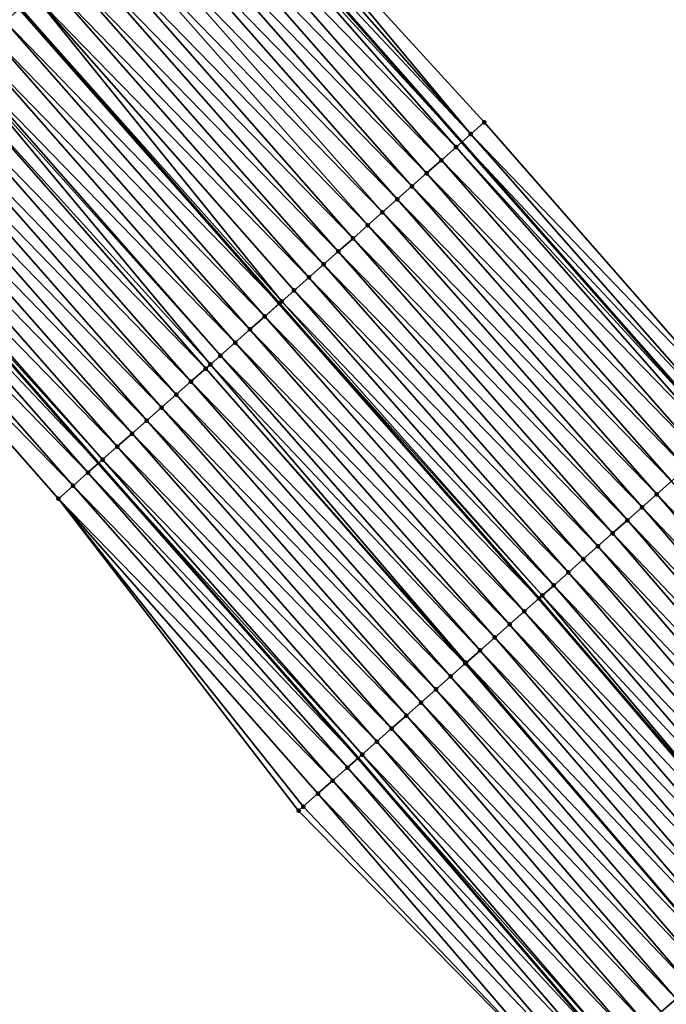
# Model space of a CAD drawing. Header units: feet. Extents: x 2017353 to 2024169, y 808050 to 818690.
# Tile 305 of 305: x 2022885 to 2022918, y 813898 to 813948. Entities that reach past the tile are written whole.
import ezdxf

# ---------------------------------------------------------------- set-up
doc = ezdxf.new("R2010")
doc.units = ezdxf.units.FT
doc.header["$MEASUREMENT"] = 0
for name, color, linetype, lineweight in [('EP_Travel Lane', 172, 'Continuous', 53), ('SB-Road Shots', 141, 'Continuous', 100), ('SB-Road X-Section', 40, 'Continuous', 13), ('STRIPING', 60, 'Continuous', 53)]:
    doc.layers.add(name, color=color, linetype=linetype, lineweight=lineweight)
doc.layers.add('I-77-MM15-17_SB-Surface-BORDER', color=7, linetype='Continuous')
doc.layers.add('I-77-MM15-17_SB-Surface-TIN', color=7, linetype='Continuous')

msp = doc.modelspace()

# ---------------------------------------------------------------- linework, layer by layer
at = {"layer": 'EP_Travel Lane'}
for points in [[(2022880.586441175, 813971.867862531, 300.2891601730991), (2022894.190334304, 813956.8625569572, 300.9829358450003), (2022907.394999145, 813941.8556974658, 301.6418387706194), (2022920.598453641, 813926.85021351, 302.3519537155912), (2022933.778460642, 813911.5139633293, 303.0857684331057), (2022946.73298593, 813896.2943231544, 303.8225385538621), (2022959.781796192, 813880.8503372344, 304.5552623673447), (2022972.491108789, 813865.4243719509, 305.2717209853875), (2022985.200129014, 813849.998761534, 306.0013513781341), (2022997.886405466, 813834.2501770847, 306.7202327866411), (2023010.338646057, 813818.6159837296, 307.4371235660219), (2023022.87013042, 813802.7523768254, 308.1706826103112), (2023034.977134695, 813786.8482880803, 308.8740634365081)], [(2022875.720487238, 813940.528572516, 299.2587898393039), (2022888.924593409, 813925.5223479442, 299.9413326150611), (2022902.127229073, 813910.5177945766, 300.6860968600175), (2022915.04811261, 813895.4901642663, 301.409001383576), (2022928.003590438, 813880.2694050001, 302.1058313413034), (2022940.806449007, 813865.137884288, 302.791939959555), (2022953.515571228, 813849.7102263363, 303.4744503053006), (2022966.223415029, 813834.2841202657, 304.2145446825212), (2022978.614124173, 813818.8154875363, 304.9099772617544), (2022991.022505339, 813803.1458993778, 305.6170101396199), (2023003.285776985, 813787.5748178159, 306.3176587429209)]]:
    msp.add_polyline3d(points, dxfattribs=at)
at = {"layer": 'I-77-MM15-17_SB-Surface-BORDER', "color": 3, "linetype": 'Continuous', "lineweight": -3}
for points in [[(2022882.116961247, 813973.2729143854, 300.4398825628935), (2022895.046015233, 813957.6194864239, 301.0670082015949), (2022908.534009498, 813942.8631520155, 301.7515206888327), (2022921.707614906, 813927.8311249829, 302.4557905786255), (2022935.165053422, 813912.7003257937, 303.2126579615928), (2022948.395228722, 813897.7162892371, 303.9696601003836), (2022961.705880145, 813882.4434792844, 304.7321336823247), (2022974.609712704, 813867.1789259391, 305.4741959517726), (2022987.50486226, 813851.906728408, 306.2054132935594), (2023000.206852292, 813836.1083476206, 306.9335498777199), (2023012.653647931, 813820.4692174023, 307.6376262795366), (2023024.964333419, 813804.3748025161, 308.3566072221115), (2023036.946262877, 813788.3742271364, 309.0580661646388)], [(2023000.449103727, 813785.3755890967, 306.0302409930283), (2022988.183231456, 813800.871041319, 305.3299364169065), (2022974.950003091, 813815.8806567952, 304.5588105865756), (2022962.572757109, 813831.260117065, 303.8511621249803), (2022949.863592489, 813846.6868232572, 303.1483878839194), (2022937.153882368, 813862.1141915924, 302.4701815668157), (2022924.405328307, 813877.1914331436, 301.7907205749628), (2022912.969593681, 813893.712312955, 301.2295543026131), (2022899.089537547, 813907.832801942, 300.4323012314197), (2022886.877682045, 813923.7135858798, 299.7805441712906), (2022873.673824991, 813938.7194871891, 299.0866180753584)]]:
    msp.add_polyline3d(points, dxfattribs=at)
at = {"layer": 'I-77-MM15-17_SB-Surface-TIN', "color": 128, "linetype": 'Continuous', "lineweight": -3}
for points in [[(2022907.853571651, 813942.2612730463, 301.6853309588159), (2022895.046015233, 813957.6194864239, 301.0670082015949), (2022894.648843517, 813957.2681643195, 301.0282636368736)], [(2022907.853571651, 813942.2612730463, 301.6853309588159), (2022908.534009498, 813942.8631520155, 301.7515206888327), (2022895.046015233, 813957.6194864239, 301.0670082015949)], [(2022907.853571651, 813942.2612730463, 301.6853309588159), (2022894.648843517, 813957.2681643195, 301.0282636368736), (2022894.190334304, 813956.8625569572, 300.9829358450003)], [(2022907.104504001, 813941.5987746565, 301.6142874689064), (2022893.899846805, 813956.6055853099, 300.9542185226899), (2022893.151067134, 813955.9427596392, 300.8709899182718)], [(2022893.899846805, 813956.6055853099, 300.9542185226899), (2022907.394999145, 813941.8556974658, 301.6418387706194), (2022894.190334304, 813956.8625569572, 300.9829358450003)], [(2022907.104504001, 813941.5987746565, 301.6142874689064), (2022907.394999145, 813941.8556974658, 301.6418387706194), (2022893.899846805, 813956.6055853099, 300.9542185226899)], [(2022907.853571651, 813942.2612730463, 301.6853309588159), (2022894.190334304, 813956.8625569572, 300.9829358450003), (2022907.394999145, 813941.8556974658, 301.6418387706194)], [(2022906.35562301, 813940.936064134, 301.5353460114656), (2022893.151067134, 813955.9427596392, 300.8709899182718), (2022892.402276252, 813955.2799467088, 300.7882356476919)], [(2022906.35562301, 813940.936064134, 301.5353460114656), (2022907.104504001, 813941.5987746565, 301.6142874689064), (2022893.151067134, 813955.9427596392, 300.8709899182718)], [(2022905.606841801, 813940.2732402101, 301.4521824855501), (2022892.402276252, 813955.2799467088, 300.7882356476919), (2022891.653451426, 813954.6171723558, 300.7069176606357)], [(2022905.606841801, 813940.2732402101, 301.4521824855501), (2022906.35562301, 813940.936064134, 301.5353460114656), (2022892.402276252, 813955.2799467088, 300.7882356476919)], [(2022904.857952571, 813939.6105390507, 301.3735896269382), (2022891.653451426, 813954.6171723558, 300.7069176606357), (2022890.90466458, 813953.954354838, 300.623992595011)], [(2022904.857952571, 813939.6105390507, 301.3735896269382), (2022905.606841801, 813940.2732402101, 301.4521824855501), (2022891.653451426, 813954.6171723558, 300.7069176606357)], [(2022904.109042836, 813938.9478611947, 301.2958643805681), (2022890.90466458, 813953.954354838, 300.623992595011), (2022890.15584541, 813953.2915740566, 300.5424352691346)], [(2022904.109042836, 813938.9478611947, 301.2958643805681), (2022904.857952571, 813939.6105390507, 301.3735896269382), (2022890.90466458, 813953.954354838, 300.623992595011)], [(2022903.360123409, 813938.2851943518, 301.2185491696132), (2022890.15584541, 813953.2915740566, 300.5424352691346), (2022889.407024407, 813952.6287953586, 300.4609555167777)], [(2022903.360123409, 813938.2851943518, 301.2185491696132), (2022904.109042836, 813938.9478611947, 301.2958643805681), (2022890.15584541, 813953.2915740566, 300.5424352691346)], [(2022902.611240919, 813937.622485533, 301.139671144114), (2022889.407024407, 813952.6287953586, 300.4609555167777), (2022888.658251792, 813951.9659616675, 300.3774282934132)], [(2022902.611240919, 813937.622485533, 301.139671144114), (2022903.360123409, 813938.2851943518, 301.2185491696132), (2022889.407024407, 813952.6287953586, 300.4609555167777)], [(2022901.862358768, 813936.9597763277, 301.0607787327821), (2022888.658251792, 813951.9659616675, 300.3774282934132), (2022887.909380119, 813951.3032405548, 300.2980925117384)], [(2022901.862358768, 813936.9597763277, 301.0607787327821), (2022902.611240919, 813937.622485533, 301.139671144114), (2022888.658251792, 813951.9659616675, 300.3774282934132)], [(2022901.113422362, 813936.297128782, 300.9841819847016), (2022887.909380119, 813951.3032405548, 300.2980925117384), (2022887.160565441, 813950.6404546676, 300.2163450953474)], [(2022901.113422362, 813936.297128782, 300.9841819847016), (2022901.862358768, 813936.9597763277, 301.0607787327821), (2022887.909380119, 813951.3032405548, 300.2980925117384)], [(2022900.364584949, 813935.6343687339, 300.9033966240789), (2022887.160565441, 813950.6404546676, 300.2163450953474), (2022886.411807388, 813949.9776044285, 300.1322017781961)], [(2022900.364584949, 813935.6343687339, 300.9033966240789), (2022901.113422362, 813936.297128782, 300.9841819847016), (2022887.160565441, 813950.6404546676, 300.2163450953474)], [(2022899.615769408, 813934.9715838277, 300.8216857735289), (2022886.411807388, 813949.9776044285, 300.1322017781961), (2022885.662993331, 813949.314817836, 300.0504280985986)], [(2022899.615769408, 813934.9715838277, 300.8216857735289), (2022900.364584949, 813935.6343687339, 300.9033966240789), (2022886.411807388, 813949.9776044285, 300.1322017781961)], [(2022898.239408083, 813933.7539382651, 300.6838158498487), (2022885.662993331, 813949.314817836, 300.0504280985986), (2022884.944738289, 813948.679537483, 299.9816022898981)], [(2022898.239408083, 813933.7539382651, 300.6838158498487), (2022898.866854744, 813934.308911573, 300.7441690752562), (2022885.662993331, 813949.314817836, 300.0504280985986)], [(2022898.866854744, 813934.308911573, 300.7441690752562), (2022899.615769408, 813934.9715838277, 300.8216857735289), (2022885.662993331, 813949.314817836, 300.0504280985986)], [(2022884.164673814, 813947.9900304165, 299.9161357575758), (2022898.108737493, 813933.6384046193, 300.6721661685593), (2022884.904905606, 813948.6443174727, 299.9780182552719)], [(2022898.117792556, 813933.6464069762, 300.6728944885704), (2022884.913940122, 813948.6523030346, 299.9787735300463), (2022884.904905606, 813948.6443174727, 299.9780182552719)], [(2022898.117792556, 813933.6464069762, 300.6728944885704), (2022884.904905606, 813948.6443174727, 299.9780182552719), (2022898.108737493, 813933.6384046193, 300.6721661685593)], [(2022898.117792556, 813933.6464069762, 300.6728944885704), (2022884.944738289, 813948.679537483, 299.9816022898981), (2022884.913940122, 813948.6523030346, 299.9787735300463)], [(2022898.117792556, 813933.6464069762, 300.6728944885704), (2022898.239408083, 813933.7539382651, 300.6838158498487), (2022884.944738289, 813948.679537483, 299.9816022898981)], [(2022897.368470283, 813932.98419796, 300.6126247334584), (2022884.164673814, 813947.9900304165, 299.9161357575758), (2022883.41541322, 813947.3277513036, 299.8532561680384)], [(2022897.368470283, 813932.98419796, 300.6126247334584), (2022898.108737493, 813933.6384046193, 300.6721661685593), (2022884.164673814, 813947.9900304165, 299.9161357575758)], [(2022896.619230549, 813932.3218951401, 300.5488625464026), (2022883.41541322, 813947.3277513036, 299.8532561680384), (2022882.666196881, 813946.665421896, 299.7885040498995)], [(2022896.619230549, 813932.3218951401, 300.5488625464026), (2022897.368470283, 813932.98419796, 300.6126247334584), (2022883.41541322, 813947.3277513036, 299.8532561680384)], [(2022895.869960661, 813931.6596265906, 300.4863762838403), (2022882.666196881, 813946.665421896, 299.7885040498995), (2022881.916880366, 813946.0032063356, 299.7279905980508)], [(2022895.869960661, 813931.6596265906, 300.4863762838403), (2022896.619230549, 813932.3218951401, 300.5488625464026), (2022882.666196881, 813946.665421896, 299.7885040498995)], [(2022895.120603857, 813930.9974568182, 300.4275676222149), (2022881.916880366, 813946.0032063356, 299.7279905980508), (2022881.795173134, 813945.8956660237, 299.7185731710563)], [(2022895.120603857, 813930.9974568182, 300.4275676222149), (2022895.869960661, 813931.6596265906, 300.4863762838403), (2022881.916880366, 813946.0032063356, 299.7279905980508)], [(2022894.610601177, 813930.546893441, 300.3896609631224), (2022881.795173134, 813945.8956660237, 299.7185731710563), (2022881.16747536, 813945.3410913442, 299.6712214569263)], [(2022894.610601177, 813930.546893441, 300.3896609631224), (2022895.120603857, 813930.9974568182, 300.4275676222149), (2022881.795173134, 813945.8956660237, 299.7185731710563)], [(2022894.371148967, 813930.3353985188, 300.3729092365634), (2022881.16747536, 813945.3410913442, 299.6712214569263), (2022880.417993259, 813944.6790639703, 299.6177144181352)], [(2022894.371148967, 813930.3353985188, 300.3729092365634), (2022894.610601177, 813930.546893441, 300.3896609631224), (2022881.16747536, 813945.3410913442, 299.6712214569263)], [(2022893.621689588, 813929.6733453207, 300.3184407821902), (2022880.417993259, 813944.6790639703, 299.6177144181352), (2022879.66846927, 813944.0170841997, 299.5659797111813)], [(2022893.621689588, 813929.6733453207, 300.3184407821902), (2022894.371148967, 813930.3353985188, 300.3729092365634), (2022880.417993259, 813944.6790639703, 299.6177144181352)], [(2022892.87230965, 813929.0112018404, 300.2606110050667), (2022879.66846927, 813944.0170841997, 299.5659797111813), (2022878.919037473, 813943.3549996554, 299.5103441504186)], [(2022892.87230965, 813929.0112018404, 300.2606110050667), (2022893.621689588, 813929.6733453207, 300.3184407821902), (2022879.66846927, 813944.0170841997, 299.5659797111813)], [(2022892.122928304, 813928.3490599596, 300.2028407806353), (2022878.919037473, 813943.3549996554, 299.5103441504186), (2022878.169610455, 813942.6929096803, 299.4545064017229)], [(2022892.122928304, 813928.3490599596, 300.2028407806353), (2022892.87230965, 813929.0112018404, 300.2606110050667), (2022878.919037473, 813943.3549996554, 299.5103441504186)], [(2022891.373551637, 813927.6869127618, 300.1448725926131), (2022878.169610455, 813942.6929096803, 299.4545064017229), (2022877.420218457, 813942.0307799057, 299.3971868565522)], [(2022891.373551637, 813927.6869127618, 300.1448725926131), (2022892.122928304, 813928.3490599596, 300.2028407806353), (2022878.169610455, 813942.6929096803, 299.4545064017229)], [(2022921.707614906, 813927.8311249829, 302.4557905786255), (2022908.534009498, 813942.8631520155, 301.7515206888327), (2022907.853571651, 813942.2612730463, 301.6853309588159)], [(2022890.624178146, 813927.0247619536, 300.0867699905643), (2022877.420218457, 813942.0307799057, 299.3971868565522), (2022876.670889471, 813941.3685785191, 299.337201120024)], [(2022890.624178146, 813927.0247619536, 300.0867699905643), (2022891.373551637, 813927.6869127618, 300.1448725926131), (2022877.420218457, 813942.0307799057, 299.3971868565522)], [(2022921.057096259, 813927.2557495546, 302.3933216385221), (2022907.853571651, 813942.2612730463, 301.6853309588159), (2022907.394999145, 813941.8556974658, 301.6418387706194)], [(2022921.057096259, 813927.2557495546, 302.3933216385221), (2022921.707614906, 813927.8311249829, 302.4557905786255), (2022907.853571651, 813942.2612730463, 301.6853309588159)], [(2022920.307946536, 813926.5933444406, 302.3257510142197), (2022907.104504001, 813941.5987746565, 301.6142874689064), (2022906.35562301, 813940.936064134, 301.5353460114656)], [(2022907.104504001, 813941.5987746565, 301.6142874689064), (2022920.598453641, 813926.85021351, 302.3519537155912), (2022907.394999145, 813941.8556974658, 301.6418387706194)], [(2022920.307946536, 813926.5933444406, 302.3257510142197), (2022920.598453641, 813926.85021351, 302.3519537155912), (2022907.104504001, 813941.5987746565, 301.6142874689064)], [(2022921.057096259, 813927.2557495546, 302.3933216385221), (2022907.394999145, 813941.8556974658, 301.6418387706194), (2022920.598453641, 813926.85021351, 302.3519537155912)], [(2022889.874864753, 813926.3625428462, 300.0261245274), (2022876.670889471, 813941.3685785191, 299.337201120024), (2022875.921570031, 813940.7063662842, 299.276811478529)], [(2022889.874864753, 813926.3625428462, 300.0261245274), (2022890.624178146, 813927.0247619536, 300.0867699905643), (2022876.670889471, 813941.3685785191, 299.337201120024)], [(2022875.172410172, 813940.0439726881, 299.2096695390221), (2022888.924593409, 813925.5223479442, 299.9413326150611), (2022875.720487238, 813940.528572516, 299.2587898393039)], [(2022889.12570473, 813925.7001494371, 299.9589895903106), (2022875.921570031, 813940.7063662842, 299.276811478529), (2022875.720487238, 813940.528572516, 299.2587898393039)], [(2022889.12570473, 813925.7001494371, 299.9589895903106), (2022875.720487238, 813940.528572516, 299.2587898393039), (2022888.924593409, 813925.5223479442, 299.9413326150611)], [(2022889.12570473, 813925.7001494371, 299.9589895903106), (2022889.874864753, 813926.3625428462, 300.0261245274), (2022875.921570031, 813940.7063662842, 299.276811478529)], [(2022919.55900635, 813925.9307011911, 302.2493143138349), (2022906.35562301, 813940.936064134, 301.5353460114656), (2022905.606841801, 813940.2732402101, 301.4521824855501)], [(2022919.55900635, 813925.9307011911, 302.2493143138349), (2022920.307946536, 813926.5933444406, 302.3257510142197), (2022906.35562301, 813940.936064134, 301.5353460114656)], [(2022888.37651261, 813925.0377925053, 299.8932127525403), (2022875.172410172, 813940.0439726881, 299.2096695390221), (2022874.423181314, 813939.3816575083, 299.1454471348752)], [(2022888.37651261, 813925.0377925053, 299.8932127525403), (2022888.924593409, 813925.5223479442, 299.9413326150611), (2022875.172410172, 813940.0439726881, 299.2096695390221)], [(2022918.810156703, 813925.2679550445, 302.1690466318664), (2022905.606841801, 813940.2732402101, 301.4521824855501), (2022904.857952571, 813939.6105390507, 301.3735896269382)], [(2022918.810156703, 813925.2679550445, 302.1690466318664), (2022919.55900635, 813925.9307011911, 302.2493143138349), (2022905.606841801, 813940.2732402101, 301.4521824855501)], [(2022918.061384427, 813924.6051209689, 302.085505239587), (2022904.857952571, 813939.6105390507, 301.3735896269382), (2022904.109042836, 813938.9478611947, 301.2958643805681)], [(2022918.061384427, 813924.6051209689, 302.085505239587), (2022918.810156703, 813925.2679550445, 302.1690466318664), (2022904.857952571, 813939.6105390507, 301.3735896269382)], [(2022887.627102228, 813924.3756836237, 299.8366711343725), (2022874.423181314, 813939.3816575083, 299.1454471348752), (2022873.673824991, 813938.7194871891, 299.0866180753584)], [(2022887.627102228, 813924.3756836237, 299.8366711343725), (2022888.37651261, 813925.0377925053, 299.8932127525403), (2022874.423181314, 813939.3816575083, 299.1454471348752)], [(2022886.877682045, 813923.7135858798, 299.7805441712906), (2022887.627102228, 813924.3756836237, 299.8366711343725), (2022873.673824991, 813938.7194871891, 299.0866180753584)], [(2022917.312491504, 813923.9424240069, 302.0070687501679), (2022904.109042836, 813938.9478611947, 301.2958643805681), (2022903.360123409, 813938.2851943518, 301.2185491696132)], [(2022917.312491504, 813923.9424240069, 302.0070687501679), (2022918.061384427, 813924.6051209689, 302.085505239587), (2022904.109042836, 813938.9478611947, 301.2958643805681)], [(2022916.563473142, 813923.2798696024, 301.9339398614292), (2022903.360123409, 813938.2851943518, 301.2185491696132), (2022902.611240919, 813937.622485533, 301.139671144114)], [(2022916.563473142, 813923.2798696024, 301.9339398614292), (2022917.312491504, 813923.9424240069, 302.0070687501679), (2022903.360123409, 813938.2851943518, 301.2185491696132)], [(2022915.81447432, 813922.6172929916, 301.859984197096), (2022902.611240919, 813937.622485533, 301.139671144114), (2022901.862358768, 813936.9597763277, 301.0607787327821)], [(2022915.81447432, 813922.6172929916, 301.859984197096), (2022916.563473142, 813923.2798696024, 301.9339398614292), (2022902.611240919, 813937.622485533, 301.139671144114)], [(2022915.065537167, 813921.9546462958, 301.7834191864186), (2022901.862358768, 813936.9597763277, 301.0607787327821), (2022901.113422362, 813936.297128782, 300.9841819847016)], [(2022915.065537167, 813921.9546462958, 301.7834191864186), (2022915.81447432, 813922.6172929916, 301.859984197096), (2022901.862358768, 813936.9597763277, 301.0607787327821)], [(2022914.31661863, 813921.2919784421, 301.7060664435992), (2022901.113422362, 813936.297128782, 300.9841819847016), (2022900.364584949, 813935.6343687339, 300.9033966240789)], [(2022914.31661863, 813921.2919784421, 301.7060664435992), (2022915.065537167, 813921.9546462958, 301.7834191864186), (2022901.113422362, 813936.297128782, 300.9841819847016)], [(2022913.567733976, 813920.6292720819, 301.6272800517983), (2022900.364584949, 813935.6343687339, 300.9033966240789), (2022899.615769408, 813934.9715838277, 300.8216857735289)], [(2022913.567733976, 813920.6292720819, 301.6272800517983), (2022914.31661863, 813921.2919784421, 301.7060664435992), (2022900.364584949, 813935.6343687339, 300.9033966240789)], [(2022912.81889976, 813919.9665083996, 301.5463594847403), (2022899.615769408, 813934.9715838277, 300.8216857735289), (2022898.866854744, 813934.308911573, 300.7441690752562)], [(2022912.81889976, 813919.9665083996, 301.5463594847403), (2022913.567733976, 813920.6292720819, 301.6272800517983), (2022899.615769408, 813934.9715838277, 300.8216857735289)], [(2022912.070027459, 813919.3037880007, 301.467050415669), (2022898.866854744, 813934.308911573, 300.7441690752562), (2022898.239408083, 813933.7539382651, 300.6838158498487)], [(2022912.070027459, 813919.3037880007, 301.467050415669), (2022912.81889976, 813919.9665083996, 301.5463594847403), (2022898.866854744, 813934.308911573, 300.7441690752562)], [(2022897.368470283, 813932.98419796, 300.6126247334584), (2022911.31187174, 813918.633284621, 301.3958328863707), (2022898.108737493, 813933.6384046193, 300.6721661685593)], [(2022911.3209471, 813918.6413040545, 301.3965447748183), (2022898.117792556, 813933.6464069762, 300.6728944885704), (2022898.108737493, 813933.6384046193, 300.6721661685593)], [(2022911.3209471, 813918.6413040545, 301.3965447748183), (2022898.108737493, 813933.6384046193, 300.6721661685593), (2022911.31187174, 813918.633284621, 301.3958328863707)], [(2022911.489613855, 813918.7904172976, 301.4112655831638), (2022898.239408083, 813933.7539382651, 300.6838158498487), (2022898.117792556, 813933.6464069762, 300.6728944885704)], [(2022911.3209471, 813918.6413040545, 301.3965447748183), (2022911.489613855, 813918.7904172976, 301.4112655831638), (2022898.117792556, 813933.6464069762, 300.6728944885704)], [(2022911.489613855, 813918.7904172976, 301.4112655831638), (2022912.070027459, 813919.3037880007, 301.467050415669), (2022898.239408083, 813933.7539382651, 300.6838158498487)], [(2022910.571589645, 813917.9791350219, 301.3377637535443), (2022897.368470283, 813932.98419796, 300.6126247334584), (2022896.619230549, 813932.3218951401, 300.5488625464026)], [(2022910.571589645, 813917.9791350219, 301.3377637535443), (2022911.31187174, 813918.633284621, 301.3958328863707), (2022897.368470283, 813932.98419796, 300.6126247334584)], [(2022909.822371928, 813917.316807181, 301.2730701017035), (2022896.619230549, 813932.3218951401, 300.5488625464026), (2022895.869960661, 813931.6596265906, 300.4863762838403)], [(2022909.822371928, 813917.316807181, 301.2730701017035), (2022910.571589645, 813917.9791350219, 301.3377637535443), (2022896.619230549, 813932.3218951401, 300.5488625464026)], [(2022909.07309823, 813916.6545429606, 301.2107451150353), (2022895.869960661, 813931.6596265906, 300.4863762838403), (2022895.120603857, 813930.9974568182, 300.4275676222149)], [(2022909.07309823, 813916.6545429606, 301.2107451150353), (2022909.822371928, 813917.316807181, 301.2730701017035), (2022895.869960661, 813931.6596265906, 300.4863762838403)], [(2022908.323760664, 813915.9923513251, 301.1511225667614), (2022895.120603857, 813930.9974568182, 300.4275676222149), (2022894.610601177, 813930.546893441, 300.3896609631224)], [(2022908.323760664, 813915.9923513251, 301.1511225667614), (2022909.07309823, 813916.6545429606, 301.2107451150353), (2022895.120603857, 813930.9974568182, 300.4275676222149)], [(2022907.611090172, 813915.3627151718, 301.0976215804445), (2022894.610601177, 813930.546893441, 300.3896609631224), (2022894.371148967, 813930.3353985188, 300.3729092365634)], [(2022907.611090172, 813915.3627151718, 301.0976215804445), (2022908.323760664, 813915.9923513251, 301.1511225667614), (2022894.610601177, 813930.546893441, 300.3896609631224)], [(2022907.57433832, 813915.3302560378, 301.0950871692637), (2022894.371148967, 813930.3353985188, 300.3729092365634), (2022893.621689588, 813929.6733453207, 300.3184407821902)], [(2022907.57433832, 813915.3302560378, 301.0950871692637), (2022907.611090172, 813915.3627151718, 301.0976215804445), (2022894.371148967, 813930.3353985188, 300.3729092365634)], [(2022906.824815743, 813914.6682746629, 301.0432928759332), (2022893.621689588, 813929.6733453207, 300.3184407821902), (2022892.87230965, 813929.0112018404, 300.2606110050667)], [(2022906.824815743, 813914.6682746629, 301.0432928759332), (2022907.57433832, 813915.3302560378, 301.0950871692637), (2022893.621689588, 813929.6733453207, 300.3184407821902)], [(2022906.075439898, 813914.0061265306, 300.9852899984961), (2022892.87230965, 813929.0112018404, 300.2606110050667), (2022892.122928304, 813928.3490599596, 300.2028407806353)], [(2022906.075439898, 813914.0061265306, 300.9852899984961), (2022906.824815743, 813914.6682746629, 301.0432928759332), (2022892.87230965, 813929.0112018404, 300.2606110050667)], [(2022905.32604495, 813913.3440001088, 300.9280954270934), (2022892.122928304, 813928.3490599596, 300.2028407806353), (2022891.373551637, 813927.6869127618, 300.1448725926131)], [(2022905.32604495, 813913.3440001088, 300.9280954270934), (2022906.075439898, 813914.0061265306, 300.9852899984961), (2022892.122928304, 813928.3490599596, 300.2028407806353)], [(2022904.576622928, 813912.6819044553, 300.8720464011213), (2022891.373551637, 813927.6869127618, 300.1448725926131), (2022890.624178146, 813927.0247619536, 300.0867699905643)], [(2022904.576622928, 813912.6819044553, 300.8720464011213), (2022905.32604495, 813913.3440001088, 300.9280954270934), (2022891.373551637, 813927.6869127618, 300.1448725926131)], [(2022903.827183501, 813912.0198285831, 300.8167338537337), (2022890.624178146, 813927.0247619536, 300.0867699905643), (2022889.874864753, 813926.3625428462, 300.0261245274)], [(2022903.827183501, 813912.0198285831, 300.8167338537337), (2022904.576622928, 813912.6819044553, 300.8720464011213), (2022890.624178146, 813927.0247619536, 300.0867699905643)], [(2022903.077667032, 813911.357840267, 300.7646811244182), (2022889.874864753, 813926.3625428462, 300.0261245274), (2022889.12570473, 813925.7001494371, 299.9589895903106)], [(2022903.077667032, 813911.357840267, 300.7646811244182), (2022903.827183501, 813912.0198285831, 300.8167338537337), (2022889.874864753, 813926.3625428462, 300.0261245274)], [(2022888.37651261, 813925.0377925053, 299.8932127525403), (2022902.127229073, 813910.5177945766, 300.6860968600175), (2022888.924593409, 813925.5223479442, 299.9413326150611)], [(2022902.328357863, 813910.6956163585, 300.7038570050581), (2022889.12570473, 813925.7001494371, 299.9589895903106), (2022888.924593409, 813925.5223479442, 299.9413326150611)], [(2022902.328357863, 813910.6956163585, 300.7038570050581), (2022888.924593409, 813925.5223479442, 299.9413326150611), (2022902.127229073, 813910.5177945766, 300.6860968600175)], [(2022902.328357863, 813910.6956163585, 300.7038570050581), (2022903.077667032, 813911.357840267, 300.7646811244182), (2022889.12570473, 813925.7001494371, 299.9589895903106)], [(2022901.579174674, 813910.0332492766, 300.6377023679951), (2022888.37651261, 813925.0377925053, 299.8932127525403), (2022887.627102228, 813924.3756836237, 299.8366711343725)], [(2022901.579174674, 813910.0332492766, 300.6377023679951), (2022902.127229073, 813910.5177945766, 300.6860968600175), (2022888.37651261, 813925.0377925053, 299.8932127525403)], [(2022931.207665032, 813909.3128312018, 302.8179957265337), (2022918.061384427, 813924.6051209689, 302.085505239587), (2022917.312491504, 813923.9424240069, 302.0070687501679)], [(2022900.829922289, 813909.3709608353, 300.574475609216), (2022887.627102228, 813924.3756836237, 299.8366711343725), (2022886.877682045, 813923.7135858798, 299.7805441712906)], [(2022900.829922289, 813909.3709608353, 300.574475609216), (2022901.579174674, 813910.0332492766, 300.6377023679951), (2022887.627102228, 813924.3756836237, 299.8366711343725)], [(2022930.447977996, 813908.6625363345, 302.7420578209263), (2022917.312491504, 813923.9424240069, 302.0070687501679), (2022916.563473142, 813923.2798696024, 301.9339398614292)], [(2022930.447977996, 813908.6625363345, 302.7420578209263), (2022931.207665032, 813909.3128312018, 302.8179957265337), (2022917.312491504, 813923.9424240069, 302.0070687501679)], [(2022899.089537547, 813907.832801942, 300.4323012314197), (2022899.331369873, 813908.046438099, 300.4500380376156), (2022886.877682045, 813923.7135858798, 299.7805441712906)], [(2022899.331369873, 813908.046438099, 300.4500380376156), (2022900.080682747, 813908.708657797, 300.5107053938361), (2022886.877682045, 813923.7135858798, 299.7805441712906)], [(2022900.080682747, 813908.708657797, 300.5107053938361), (2022900.829922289, 813909.3709608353, 300.574475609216), (2022886.877682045, 813923.7135858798, 299.7805441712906)], [(2022929.688284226, 813908.0122493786, 302.6664022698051), (2022916.563473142, 813923.2798696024, 301.9339398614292), (2022915.81447432, 813922.6172929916, 301.859984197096)], [(2022929.688284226, 813908.0122493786, 302.6664022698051), (2022930.447977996, 813908.6625363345, 302.7420578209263), (2022916.563473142, 813923.2798696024, 301.9339398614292)], [(2022928.928605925, 813907.3619442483, 302.590098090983), (2022915.81447432, 813922.6172929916, 301.859984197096), (2022915.065537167, 813921.9546462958, 301.7834191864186)], [(2022928.928605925, 813907.3619442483, 302.590098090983), (2022929.688284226, 813908.0122493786, 302.6664022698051), (2022915.81447432, 813922.6172929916, 301.859984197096)], [(2022928.168976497, 813906.7115816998, 302.511744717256), (2022915.065537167, 813921.9546462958, 301.7834191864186), (2022914.31661863, 813921.2919784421, 301.7060664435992)], [(2022928.168976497, 813906.7115816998, 302.511744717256), (2022928.928605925, 813907.3619442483, 302.590098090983), (2022915.065537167, 813921.9546462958, 301.7834191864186)], [(2022927.409218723, 813906.0613699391, 302.4387727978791), (2022914.31661863, 813921.2919784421, 301.7060664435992), (2022913.567733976, 813920.6292720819, 301.6272800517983)], [(2022927.409218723, 813906.0613699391, 302.4387727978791), (2022928.168976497, 813906.7115816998, 302.511744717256), (2022914.31661863, 813921.2919784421, 301.7060664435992)], [(2022926.649468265, 813905.4111495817, 302.3654940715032), (2022913.567733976, 813920.6292720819, 301.6272800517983), (2022912.81889976, 813919.9665083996, 301.5463594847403)], [(2022926.649468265, 813905.4111495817, 302.3654940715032), (2022927.409218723, 813906.0613699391, 302.4387727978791), (2022913.567733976, 813920.6292720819, 301.6272800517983)], [(2022925.889823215, 813904.7608053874, 302.2877957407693), (2022912.81889976, 813919.9665083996, 301.5463594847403), (2022912.070027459, 813919.3037880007, 301.467050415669)], [(2022925.889823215, 813904.7608053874, 302.2877957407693), (2022926.649468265, 813905.4111495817, 302.3654940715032), (2022912.81889976, 813919.9665083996, 301.5463594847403)], [(2022925.130270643, 813904.1103525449, 302.206219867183), (2022912.070027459, 813919.3037880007, 301.467050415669), (2022911.489613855, 813918.7904172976, 301.4112655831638)], [(2022925.130270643, 813904.1103525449, 302.206219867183), (2022925.889823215, 813904.7608053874, 302.2877957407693), (2022912.070027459, 813919.3037880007, 301.467050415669)], [(2022924.307004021, 813903.4056967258, 302.1252387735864), (2022911.31187174, 813918.633284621, 301.3958328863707), (2022910.571589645, 813917.9791350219, 301.3377637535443)], [(2022924.370566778, 813903.4600774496, 302.1309876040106), (2022911.3209471, 813918.6413040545, 301.3965447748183), (2022911.31187174, 813918.633284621, 301.3958328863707)], [(2022924.370566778, 813903.4600774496, 302.1309876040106), (2022911.31187174, 813918.633284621, 301.3958328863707), (2022924.361445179, 813903.4522735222, 302.1301626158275)], [(2022924.307004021, 813903.4056967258, 302.1252387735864), (2022924.361445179, 813903.4522735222, 302.1301626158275), (2022911.31187174, 813918.633284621, 301.3958328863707)], [(2022924.370566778, 813903.4600774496, 302.1309876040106), (2022911.489613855, 813918.7904172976, 301.4112655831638), (2022911.3209471, 813918.6413040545, 301.3965447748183)], [(2022924.370566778, 813903.4600774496, 302.1309876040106), (2022925.130270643, 813904.1103525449, 302.206219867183), (2022911.489613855, 813918.7904172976, 301.4112655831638)], [(2022923.610505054, 813902.810222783, 302.0707599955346), (2022910.571589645, 813917.9791350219, 301.3377637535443), (2022909.822371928, 813917.316807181, 301.2730701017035)], [(2022923.610505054, 813902.810222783, 302.0707599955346), (2022924.307004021, 813903.4056967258, 302.1252387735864), (2022910.571589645, 813917.9791350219, 301.3377637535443)], [(2022922.850541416, 813902.1602528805, 302.0064197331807), (2022909.822371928, 813917.316807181, 301.2730701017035), (2022909.07309823, 813916.6545429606, 301.2107451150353)], [(2022922.850541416, 813902.1602528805, 302.0064197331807), (2022923.610505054, 813902.810222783, 302.0707599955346), (2022909.822371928, 813917.316807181, 301.2730701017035)], [(2022922.090621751, 813901.5102313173, 301.9402357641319), (2022909.07309823, 813916.6545429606, 301.2107451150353), (2022908.323760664, 813915.9923513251, 301.1511225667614)], [(2022922.090621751, 813901.5102313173, 301.9402357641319), (2022922.850541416, 813902.1602528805, 302.0064197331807), (2022909.07309823, 813916.6545429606, 301.2107451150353)], [(2022921.330589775, 813900.8603417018, 301.8787608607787), (2022908.323760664, 813915.9923513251, 301.1511225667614), (2022907.611090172, 813915.3627151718, 301.0976215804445)], [(2022921.330589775, 813900.8603417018, 301.8787608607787), (2022922.090621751, 813901.5102313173, 301.9402357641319), (2022908.323760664, 813915.9923513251, 301.1511225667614)], [(2022920.549308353, 813900.1924632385, 301.8193165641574), (2022907.57433832, 813915.3302560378, 301.0950871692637), (2022906.824815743, 813914.6682746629, 301.0432928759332)], [(2022920.570474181, 813900.2105503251, 301.8207919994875), (2022907.611090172, 813915.3627151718, 301.0976215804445), (2022907.57433832, 813915.3302560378, 301.0950871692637)], [(2022920.549308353, 813900.1924632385, 301.8193165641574), (2022920.570474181, 813900.2105503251, 301.8207919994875), (2022907.57433832, 813915.3302560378, 301.0950871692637)], [(2022920.570474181, 813900.2105503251, 301.8207919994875), (2022921.330589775, 813900.8603417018, 301.8787608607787), (2022907.611090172, 813915.3627151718, 301.0976215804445)], [(2022919.810129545, 813899.5610280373, 301.7724266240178), (2022906.824815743, 813914.6682746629, 301.0432928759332), (2022906.075439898, 813914.0061265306, 300.9852899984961)], [(2022919.810129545, 813899.5610280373, 301.7724266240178), (2022920.549308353, 813900.1924632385, 301.8193165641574), (2022906.824815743, 813914.6682746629, 301.0432928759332)], [(2022919.049908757, 813898.9113602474, 301.71886844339), (2022906.075439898, 813914.0061265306, 300.9852899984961), (2022905.32604495, 813913.3440001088, 300.9280954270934)], [(2022919.049908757, 813898.9113602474, 301.71886844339), (2022919.810129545, 813899.5610280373, 301.7724266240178), (2022906.075439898, 813914.0061265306, 300.9852899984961)], [(2022918.289788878, 813898.2615739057, 301.6610792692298), (2022905.32604495, 813913.3440001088, 300.9280954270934), (2022904.576622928, 813912.6819044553, 300.8720464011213)], [(2022918.289788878, 813898.2615739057, 301.6610792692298), (2022919.049908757, 813898.9113602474, 301.71886844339), (2022905.32604495, 813913.3440001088, 300.9280954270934)], [(2022917.529723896, 813897.6117230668, 301.6009882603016), (2022904.576622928, 813912.6819044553, 300.8720464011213), (2022903.827183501, 813912.0198285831, 300.8167338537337)], [(2022917.529723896, 813897.6117230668, 301.6009882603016), (2022918.289788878, 813898.2615739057, 301.6610792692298), (2022904.576622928, 813912.6819044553, 300.8720464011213)], [(2022916.769601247, 813896.9619399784, 301.5433151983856), (2022903.827183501, 813912.0198285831, 300.8167338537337), (2022903.077667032, 813911.357840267, 300.7646811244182)], [(2022916.769601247, 813896.9619399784, 301.5433151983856), (2022917.529723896, 813897.6117230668, 301.6009882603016), (2022903.827183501, 813912.0198285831, 300.8167338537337)], [(2022916.009404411, 813896.312244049, 301.4887527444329), (2022903.077667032, 813911.357840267, 300.7646811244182), (2022902.328357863, 813910.6956163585, 300.7038570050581)], [(2022916.009404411, 813896.312244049, 301.4887527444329), (2022916.769601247, 813896.9619399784, 301.5433151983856), (2022903.077667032, 813911.357840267, 300.7646811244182)], [(2022901.579174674, 813910.0332492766, 300.6377023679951), (2022915.04811261, 813895.4901642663, 301.409001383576), (2022902.127229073, 813910.5177945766, 300.6860968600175)], [(2022915.249373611, 813895.662353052, 301.4272285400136), (2022902.328357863, 813910.6956163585, 300.7038570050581), (2022902.127229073, 813910.5177945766, 300.6860968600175)], [(2022915.249373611, 813895.662353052, 301.4272285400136), (2022902.127229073, 813910.5177945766, 300.6860968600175), (2022915.04811261, 813895.4901642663, 301.409001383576)], [(2022915.249373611, 813895.662353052, 301.4272285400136), (2022916.009404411, 813896.312244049, 301.4887527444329), (2022902.328357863, 813910.6956163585, 300.7038570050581)], [(2022914.489516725, 813895.0122577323, 301.3584122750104), (2022901.579174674, 813910.0332492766, 300.6377023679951), (2022900.829922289, 813909.3709608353, 300.574475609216)], [(2022914.489516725, 813895.0122577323, 301.3584122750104), (2022915.04811261, 813895.4901642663, 301.409001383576), (2022901.579174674, 813910.0332492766, 300.6377023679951)], [(2022913.729577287, 813894.3622593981, 301.2930573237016), (2022900.829922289, 813909.3709608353, 300.574475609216), (2022900.080682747, 813908.708657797, 300.5107053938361)], [(2022913.729577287, 813894.3622593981, 301.2930573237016), (2022914.489516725, 813895.0122577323, 301.3584122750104), (2022900.829922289, 813909.3709608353, 300.574475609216)], [(2022912.969593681, 813893.712312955, 301.2295543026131), (2022900.080682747, 813908.708657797, 300.5107053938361), (2022899.331369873, 813908.046438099, 300.4500380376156)], [(2022912.969593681, 813893.712312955, 301.2295543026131), (2022913.729577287, 813894.3622593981, 301.2930573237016), (2022900.080682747, 813908.708657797, 300.5107053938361)], [(2022912.969593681, 813893.712312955, 301.2295543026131), (2022899.331369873, 813908.046438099, 300.4500380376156), (2022899.089537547, 813907.832801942, 300.4323012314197)], [(2022931.244909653, 813883.0412696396, 302.3736153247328), (2022918.289788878, 813898.2615739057, 301.6610792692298), (2022917.529723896, 813897.6117230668, 301.6009882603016)]]:
    msp.add_3dface(points, dxfattribs=at)
at = {"layer": 'SB-Road Shots', "lineweight": 100}
for p in [(2022908.534009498, 813942.8631520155, 301.7515206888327), (2022907.853571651, 813942.2612730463, 301.6853309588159), (2022907.104504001, 813941.5987746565, 301.6142874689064), (2022906.35562301, 813940.936064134, 301.5353460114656), (2022905.606841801, 813940.2732402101, 301.4521824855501), (2022904.857952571, 813939.6105390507, 301.3735896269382), (2022904.109042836, 813938.9478611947, 301.2958643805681), (2022903.360123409, 813938.2851943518, 301.2185491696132), (2022902.611240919, 813937.622485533, 301.139671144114), (2022901.862358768, 813936.9597763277, 301.0607787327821), (2022901.113422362, 813936.297128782, 300.9841819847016), (2022900.364584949, 813935.6343687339, 300.9033966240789), (2022899.615769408, 813934.9715838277, 300.8216857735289), (2022898.866854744, 813934.308911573, 300.7441690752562), (2022898.117792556, 813933.6464069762, 300.6728944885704), (2022898.239408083, 813933.7539382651, 300.6838158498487), (2022897.368470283, 813932.98419796, 300.6126247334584), (2022896.619230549, 813932.3218951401, 300.5488625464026), (2022895.869960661, 813931.6596265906, 300.4863762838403), (2022895.120603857, 813930.9974568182, 300.4275676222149), (2022894.610601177, 813930.546893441, 300.3896609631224), (2022894.371148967, 813930.3353985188, 300.3729092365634), (2022893.621689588, 813929.6733453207, 300.3184407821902), (2022892.87230965, 813929.0112018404, 300.2606110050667), (2022892.122928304, 813928.3490599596, 300.2028407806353), (2022891.373551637, 813927.6869127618, 300.1448725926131), (2022890.624178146, 813927.0247619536, 300.0867699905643), (2022889.874864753, 813926.3625428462, 300.0261245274), (2022889.12570473, 813925.7001494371, 299.9589895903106), (2022888.37651261, 813925.0377925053, 299.8932127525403), (2022887.627102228, 813924.3756836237, 299.8366711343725), (2022917.312491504, 813923.9424240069, 302.0070687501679), (2022886.877682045, 813923.7135858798, 299.7805441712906), (2022916.563473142, 813923.2798696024, 301.9339398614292), (2022915.81447432, 813922.6172929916, 301.859984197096), (2022915.065537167, 813921.9546462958, 301.7834191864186), (2022914.31661863, 813921.2919784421, 301.7060664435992), (2022913.567733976, 813920.6292720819, 301.6272800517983), (2022912.81889976, 813919.9665083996, 301.5463594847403), (2022912.070027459, 813919.3037880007, 301.467050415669), (2022911.3209471, 813918.6413040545, 301.3965447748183), (2022911.489613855, 813918.7904172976, 301.4112655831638), (2022910.571589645, 813917.9791350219, 301.3377637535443), (2022909.822371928, 813917.316807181, 301.2730701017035), (2022909.07309823, 813916.6545429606, 301.2107451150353), (2022908.323760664, 813915.9923513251, 301.1511225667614), (2022907.57433832, 813915.3302560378, 301.0950871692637), (2022907.611090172, 813915.3627151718, 301.0976215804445), (2022906.824815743, 813914.6682746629, 301.0432928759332), (2022906.075439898, 813914.0061265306, 300.9852899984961), (2022905.32604495, 813913.3440001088, 300.9280954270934), (2022904.576622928, 813912.6819044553, 300.8720464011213), (2022903.827183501, 813912.0198285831, 300.8167338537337), (2022903.077667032, 813911.357840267, 300.7646811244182), (2022902.328357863, 813910.6956163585, 300.7038570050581), (2022901.579174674, 813910.0332492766, 300.6377023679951), (2022900.829922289, 813909.3709608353, 300.574475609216), (2022900.080682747, 813908.708657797, 300.5107053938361), (2022899.331369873, 813908.046438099, 300.4500380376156), (2022899.089537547, 813907.832801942, 300.4323012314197)]:
    msp.add_point(p, dxfattribs=at)
at = {"layer": 'SB-Road X-Section', "extrusion": (0.6601678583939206, -0.7502666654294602, 0.03575373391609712), "elevation": 724775.7855802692, "flags": 128}
msp.add_lwpolyline([(2056374.161348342, -25628.75981641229), (2056373.631093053, -25628.79858576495), (2056372.631093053, -25628.87267825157), (2056371.631093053, -25628.95596010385), (2056370.631093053, -25629.03876731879), (2056369.631093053, -25629.12013733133), (2056368.631093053, -25629.20311545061), (2056367.631093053, -25629.28472495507), (2056366.631093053, -25629.36625683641), (2056365.631093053, -25629.44983749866), (2056364.631093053, -25629.52922403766), (2056363.631093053, -25629.61102375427), (2056362.631093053, -25629.69522090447), (2056361.631093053, -25629.77704690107), (2056360.672205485, -25629.84591674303), (2056360.631093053, -25629.84874731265), (2056359.631093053, -25629.9114251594), (2056358.631093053, -25629.97434497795), (2056357.631093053, -25630.03913852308), (2056356.631093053, -25630.09969069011), (2056356.468681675, -25630.10911414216), (2056355.631093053, -25630.15649615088), (2056354.631093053, -25630.21003742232), (2056353.631093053, -25630.261805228), (2056352.631093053, -25630.31747638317), (2056351.631093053, -25630.37334985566), (2056350.631093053, -25630.43070607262), (2056349.631093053, -25630.49073018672), (2056348.631093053, -25630.55115846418), (2056347.631093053, -25630.61834335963), (2056346.631093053, -25630.68260685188), (2056345.631093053, -25630.74147354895)], dxfattribs=at)
at = {"layer": 'SB-Road X-Section', "extrusion": (0.6601678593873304, -0.7502666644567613, 0.03575373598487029), "elevation": 724795.7883821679, "flags": 128}
msp.add_lwpolyline([(2056374.538517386, -25628.79200069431), (2056373.630085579, -25628.85823277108), (2056372.630085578, -25628.92932171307), (2056371.630085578, -25629.00831367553), (2056370.630085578, -25629.09153040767), (2056369.630085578, -25629.17017354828), (2056368.630085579, -25629.24794852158), (2056367.630085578, -25629.32531319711), (2056366.630085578, -25629.40424168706), (2056365.630085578, -25629.48318457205), (2056364.630085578, -25629.55983032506), (2056363.630085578, -25629.64066737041), (2056362.630085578, -25629.72243049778), (2056361.630085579, -25629.79999678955), (2056360.792422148, -25629.86038862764), (2056360.630085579, -25629.87131697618), (2056359.630085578, -25629.93162529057), (2056358.630085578, -25629.99542827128), (2056357.630085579, -25630.0579545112), (2056356.630085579, -25630.11680079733), (2056355.949565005, -25630.15473170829), (2056355.630085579, -25630.17149415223), (2056354.630085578, -25630.22599745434), (2056353.630085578, -25630.2838642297), (2056352.630085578, -25630.34167141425), (2056351.630085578, -25630.39967668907), (2056350.630085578, -25630.45781646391), (2056349.630085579, -25630.51850072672), (2056348.630085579, -25630.58567861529), (2056347.630085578, -25630.65149753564), (2056346.630085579, -25630.7080753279), (2056345.630085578, -25630.7642381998)], dxfattribs=at)
at = {"layer": 'SB-Road X-Section', "extrusion": (0.6601678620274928, -0.7502666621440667, 0.03575373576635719), "elevation": 724815.7956052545, "flags": 128}
msp.add_lwpolyline([(2056374.496000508, -25628.8029121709), (2056373.62753842, -25628.86542107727), (2056372.62753842, -25628.93303493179), (2056371.62753842, -25629.00952053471), (2056370.62753842, -25629.0898395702), (2056369.62753842, -25629.17343441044), (2056368.62753842, -25629.25192108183), (2056367.62753842, -25629.32509675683), (2056366.62753842, -25629.3990997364), (2056365.62753842, -25629.47571373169), (2056364.62753842, -25629.55311596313), (2056363.62753842, -25629.63195276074), (2056362.62753842, -25629.71292509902), (2056361.62753842, -25629.79228490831), (2056360.852667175, -25629.84810543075), (2056360.62753842, -25629.86283565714), (2056359.62753842, -25629.92165428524), (2056358.62753842, -25629.98638932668), (2056357.62753842, -25630.0487541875), (2056356.62753842, -25630.10841488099), (2056355.676571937, -25630.16195009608), (2056355.62753842, -25630.16448612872), (2056354.62753842, -25630.21631355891), (2056353.62753842, -25630.27435354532), (2056352.62753842, -25630.33158470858), (2056351.62753842, -25630.3876695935), (2056350.62753842, -25630.44301752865), (2056349.62753842, -25630.49510356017), (2056348.62753842, -25630.55596659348), (2056347.62753842, -25630.62216355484), (2056346.62753842, -25630.68543076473), (2056345.62753842, -25630.74924177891), (2056344.62753842, -25630.80994794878), (2056344.304857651, -25630.82769610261)], dxfattribs=at)
at = {"layer": 'SB-Road X-Section', "extrusion": (0.6477287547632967, -0.760983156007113, 0.03677086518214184), "elevation": 690950.5694105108, "flags": 128}
msp.add_lwpolyline([(2068012.795530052, -25120.62607745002), (2068012.586323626, -25120.64188872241), (2068011.586323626, -25120.71181682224), (2068010.586323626, -25120.77879729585), (2068009.586323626, -25120.85949287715), (2068008.586323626, -25120.94272010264), (2068007.586323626, -25121.02100676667), (2068006.586323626, -25121.09699606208), (2068005.586323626, -25121.17270281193), (2068004.586323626, -25121.24905862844), (2068003.586323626, -25121.3274650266), (2068002.586323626, -25121.40048632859), (2068001.586323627, -25121.47381464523), (2068000.586323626, -25121.5515655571), (2067999.586323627, -25121.6331966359), (2067998.586323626, -25121.70847981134), (2067998.50267291, -25121.7142325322), (2067997.586323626, -25121.76874817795), (2067996.586323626, -25121.83313198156), (2067995.586323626, -25121.8993607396), (2067994.586323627, -25121.96087724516), (2067993.586323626, -25122.01888533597), (2067993.558482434, -25122.02036176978), (2067992.586323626, -25122.06728344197), (2067991.586323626, -25122.12087786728), (2067990.586323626, -25122.17870614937), (2067989.586323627, -25122.23883782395), (2067988.586323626, -25122.29654991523), (2067987.586323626, -25122.35114929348), (2067986.586323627, -25122.41271513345), (2067985.586323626, -25122.4815779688), (2067984.586323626, -25122.54697714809), (2067983.586323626, -25122.61052314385)], dxfattribs=at)
at = {"layer": 'STRIPING'}
msp.add_polyline3d([(2022884.904905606, 813948.6443174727, 299.9780182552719), (2022898.108737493, 813933.6384046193, 300.6721661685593), (2022911.31187174, 813918.633284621, 301.3958328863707), (2022924.361445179, 813903.4522735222, 302.1301626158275), (2022937.315741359, 813888.232902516, 302.8765385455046), (2022950.24031141, 813872.9466282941, 303.6039574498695), (2022962.949708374, 813857.5196120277, 304.2956482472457), (2022975.658948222, 813842.0927864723, 304.9944164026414), (2022988.212112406, 813826.4974136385, 305.7076719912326), (2023000.66406808, 813810.8635780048, 306.4370487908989), (2023013.087588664, 813795.1681484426, 307.1800369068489), (2023025.289069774, 813779.3373057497, 307.8929810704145)], dxfattribs=at)

doc.saveas('drawing.dxf')
